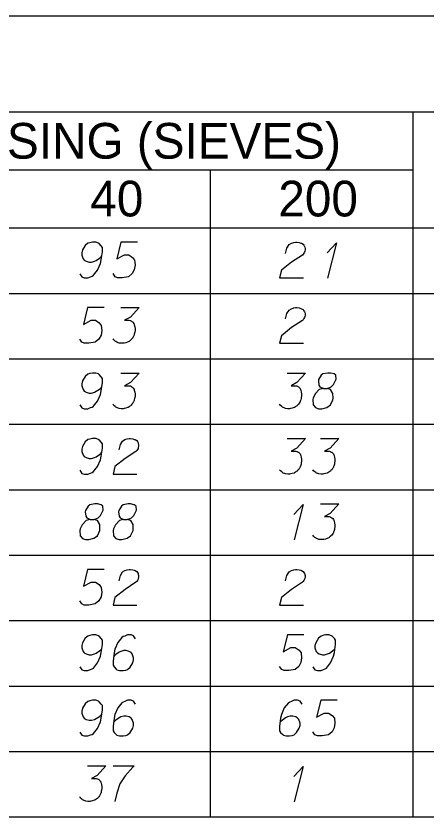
# Model space of a CAD drawing. Extents: x 2074207 to 2076812, y 516372 to 523312.
# Drawn here: x 2076678.5 to 2076733.8, y 518488.7 to 518596.4 of the extents above; entities that cross this region are included whole.
import ezdxf

# ---------------------------------------------------------------- set-up
doc = ezdxf.new("R2010")
doc.units = 0
for name, color, linetype in [('Prop DirtTable_ Soil Test Results - Outline (Major)', 7, 'Continuous'), ('Prop DirtTable_ Soil Test Results - Outline (Minor)', 7, 'Continuous'), ('Prop DirtTable_ Soil Test Results - Tx (Header - Small)', 7, 'Continuous'), ('Prop DirtTable_ Soil Test Results - Tx (Sample Data)', 7, 'Continuous')]:
    doc.layers.add(name, color=color, linetype=linetype)

msp = doc.modelspace()

# ---------------------------------------------------------------- linework, layer by layer
at = {"layer": 'Prop DirtTable_ Soil Test Results - Outline (Major)'}
for p, q in [((2076260.61, 518596.42), (2076811.9, 518596.42)), ((2076260.61, 518567.93), (2076811.9, 518567.93)), ((2076260.61, 518567.93), (2076811.9, 518567.93)), ((2076260.61, 518488.73), (2076811.9, 518488.73))]:
    msp.add_line(p, q, dxfattribs=at)
at = {"layer": 'Prop DirtTable_ Soil Test Results - Outline (Minor)'}
for p, q in [((2076260.61, 518583.53), (2076811.9, 518583.53)), ((2076731.93, 518583.53), (2076731.93, 518559.13)), ((2076526.07, 518575.73), (2076731.93, 518575.73)), ((2076704.67, 518575.73), (2076704.67, 518559.13)), ((2076260.61, 518559.13), (2076811.9, 518559.13)), ((2076260.61, 518559.13), (2076811.9, 518559.13)), ((2076704.67, 518559.13), (2076704.67, 518550.33)), ((2076731.93, 518559.13), (2076731.93, 518550.33)), ((2076260.61, 518550.33), (2076811.9, 518550.33)), ((2076260.61, 518550.33), (2076811.9, 518550.33)), ((2076704.67, 518550.33), (2076704.67, 518541.53)), ((2076731.93, 518550.33), (2076731.93, 518541.53)), ((2076260.61, 518541.53), (2076811.9, 518541.53)), ((2076260.61, 518541.53), (2076811.9, 518541.53)), ((2076704.67, 518541.53), (2076704.67, 518532.73)), ((2076731.93, 518541.53), (2076731.93, 518532.73)), ((2076260.61, 518532.73), (2076811.9, 518532.73)), ((2076260.61, 518532.73), (2076811.9, 518532.73)), ((2076704.67, 518532.73), (2076704.67, 518523.93)), ((2076731.93, 518532.73), (2076731.93, 518523.93)), ((2076260.61, 518523.93), (2076811.9, 518523.93)), ((2076260.61, 518523.93), (2076811.9, 518523.93)), ((2076704.67, 518523.93), (2076704.67, 518515.13)), ((2076731.93, 518523.93), (2076731.93, 518515.13)), ((2076260.61, 518515.13), (2076811.9, 518515.13)), ((2076260.61, 518515.13), (2076811.9, 518515.13)), ((2076704.67, 518515.13), (2076704.67, 518506.33)), ((2076731.93, 518515.13), (2076731.93, 518506.33)), ((2076260.61, 518506.33), (2076811.9, 518506.33)), ((2076260.61, 518506.33), (2076811.9, 518506.33)), ((2076704.67, 518506.33), (2076704.67, 518497.53)), ((2076731.93, 518506.33), (2076731.93, 518497.53)), ((2076260.61, 518497.53), (2076811.9, 518497.53)), ((2076260.61, 518497.53), (2076811.9, 518497.53)), ((2076704.67, 518497.53), (2076704.67, 518488.73)), ((2076731.93, 518497.53), (2076731.93, 518488.73)), ((2076260.61, 518488.73), (2076811.9, 518488.73))]:
    msp.add_line(p, q, dxfattribs=at)
at = {"layer": 'Prop DirtTable_ Soil Test Results - Tx (Sample Data)'}
for points in [[(2076687.12, 518561.74), (2076687.4, 518561.33), (2076687.72, 518561.22), (2076688.21, 518561.22), (2076688.56, 518561.37), (2076688.77, 518561.44), (2076688.95, 518561.56), (2076689.51, 518562.24), (2076689.9, 518563.14), (2076690.01, 518563.63), (2076690.15, 518564.73), (2076690.15, 518565.3), (2076690.01, 518565.52), (2076689.73, 518565.83), (2076689.62, 518565.9), (2076689.27, 518566.02), (2076688.81, 518566.02), (2076688.46, 518565.94), (2076688.21, 518565.86), (2076687.86, 518565.56), (2076687.5, 518564.96), (2076687.4, 518564.58), (2076687.4, 518564.28), (2076687.57, 518563.79), (2076687.72, 518563.6), (2076687.96, 518563.45), (2076688.39, 518563.33), (2076688.7, 518563.33), (2076689.09, 518563.45), (2076689.34, 518563.56), (2076689.76, 518563.86), (2076689.97, 518564.05), (2076690.08, 518564.16)], [(2076694.88, 518566.02), (2076692.65, 518566.02), (2076692.09, 518563.75), (2076693.11, 518564.31), (2076693.71, 518564.31), (2076694.21, 518563.97), (2076694.49, 518563.6), (2076694.56, 518562.95), (2076694.45, 518562.31), (2076694.17, 518561.78), (2076693.68, 518561.37), (2076692.83, 518561.22), (2076692.2, 518561.22), (2076691.88, 518561.37), (2076691.6, 518561.78)], [(2076714.81, 518564.5), (2076714.98, 518565.22), (2076715.27, 518565.68), (2076715.58, 518565.86), (2076715.9, 518565.98), (2076716.15, 518566.02), (2076716.32, 518566.02), (2076716.64, 518565.98), (2076716.85, 518565.9), (2076716.96, 518565.86), (2076717.17, 518565.75), (2076717.28, 518565.6), (2076717.35, 518565.45), (2076717.38, 518565.34), (2076717.42, 518565.18), (2076717.42, 518565), (2076717.38, 518564.81), (2076717.35, 518564.69), (2076717.28, 518564.54), (2076717.17, 518564.39), (2076717.06, 518564.28), (2076715.62, 518563.33), (2076714.24, 518562.24), (2076714, 518561.22), (2076717.21, 518561.22)], [(2076720.38, 518564.58), (2076721.65, 518565.94), (2076720.45, 518561.18)], [(2076690.4, 518557.22), (2076688.17, 518557.22), (2076687.61, 518554.95), (2076688.63, 518555.51), (2076689.23, 518555.51), (2076689.73, 518555.17), (2076690.01, 518554.8), (2076690.08, 518554.15), (2076689.97, 518553.51), (2076689.69, 518552.98), (2076689.2, 518552.57), (2076688.35, 518552.42), (2076687.72, 518552.42), (2076687.4, 518552.57), (2076687.12, 518552.98)], [(2076692.62, 518557.22), (2076695.09, 518557.22), (2076693.92, 518555.93), (2076693.15, 518555.51), (2076693.78, 518555.51), (2076693.92, 518555.48), (2076693.99, 518555.44), (2076694.06, 518555.4), (2076694.14, 518555.36), (2076694.28, 518555.25), (2076694.35, 518555.14), (2076694.42, 518555.02), (2076694.45, 518554.91), (2076694.52, 518554.65), (2076694.56, 518554.42), (2076694.56, 518554.31), (2076694.56, 518554.15), (2076694.52, 518553.93), (2076694.49, 518553.78), (2076694.45, 518553.63), (2076694.42, 518553.51), (2076694.38, 518553.44), (2076694.35, 518553.36), (2076694.31, 518553.28), (2076694.24, 518553.17), (2076694.14, 518553.02), (2076694.03, 518552.91), (2076693.96, 518552.83), (2076693.85, 518552.76), (2076693.75, 518552.68), (2076693.61, 518552.6), (2076693.54, 518552.57), (2076693.29, 518552.49), (2076693.08, 518552.45), (2076692.94, 518552.42), (2076692.69, 518552.42), (2076692.41, 518552.45), (2076692.3, 518552.49), (2076692.2, 518552.53), (2076692.09, 518552.57), (2076691.98, 518552.64), (2076691.88, 518552.72), (2076691.7, 518552.87), (2076691.6, 518553.02)], [(2076714.81, 518555.7), (2076714.98, 518556.42), (2076715.27, 518556.88), (2076715.58, 518557.06), (2076715.9, 518557.18), (2076716.15, 518557.22), (2076716.32, 518557.22), (2076716.64, 518557.18), (2076716.85, 518557.1), (2076716.96, 518557.06), (2076717.17, 518556.95), (2076717.28, 518556.8), (2076717.35, 518556.65), (2076717.38, 518556.54), (2076717.42, 518556.38), (2076717.42, 518556.2), (2076717.38, 518556.01), (2076717.35, 518555.89), (2076717.28, 518555.74), (2076717.17, 518555.59), (2076717.06, 518555.48), (2076715.62, 518554.53), (2076714.24, 518553.44), (2076714, 518552.42), (2076717.21, 518552.42)], [(2076687.12, 518544.14), (2076687.4, 518543.73), (2076687.72, 518543.62), (2076688.21, 518543.62), (2076688.56, 518543.77), (2076688.77, 518543.84), (2076688.95, 518543.96), (2076689.51, 518544.64), (2076689.9, 518545.54), (2076690.01, 518546.03), (2076690.15, 518547.13), (2076690.15, 518547.7), (2076690.01, 518547.92), (2076689.73, 518548.23), (2076689.62, 518548.3), (2076689.27, 518548.42), (2076688.81, 518548.42), (2076688.46, 518548.34), (2076688.21, 518548.26), (2076687.86, 518547.96), (2076687.5, 518547.36), (2076687.4, 518546.98), (2076687.4, 518546.68), (2076687.57, 518546.19), (2076687.72, 518546), (2076687.96, 518545.85), (2076688.39, 518545.73), (2076688.7, 518545.73), (2076689.09, 518545.85), (2076689.34, 518545.96), (2076689.76, 518546.26), (2076689.97, 518546.45), (2076690.08, 518546.56)], [(2076692.62, 518548.42), (2076695.09, 518548.42), (2076693.92, 518547.13), (2076693.15, 518546.71), (2076693.78, 518546.71), (2076693.92, 518546.68), (2076693.99, 518546.64), (2076694.06, 518546.6), (2076694.14, 518546.56), (2076694.28, 518546.45), (2076694.35, 518546.34), (2076694.42, 518546.22), (2076694.45, 518546.11), (2076694.52, 518545.85), (2076694.56, 518545.62), (2076694.56, 518545.51), (2076694.56, 518545.35), (2076694.52, 518545.13), (2076694.49, 518544.98), (2076694.45, 518544.83), (2076694.42, 518544.71), (2076694.38, 518544.64), (2076694.35, 518544.56), (2076694.31, 518544.48), (2076694.24, 518544.37), (2076694.14, 518544.22), (2076694.03, 518544.11), (2076693.96, 518544.03), (2076693.85, 518543.96), (2076693.75, 518543.88), (2076693.61, 518543.8), (2076693.54, 518543.77), (2076693.29, 518543.69), (2076693.08, 518543.65), (2076692.94, 518543.62), (2076692.69, 518543.62), (2076692.41, 518543.65), (2076692.3, 518543.69), (2076692.2, 518543.73), (2076692.09, 518543.77), (2076691.98, 518543.84), (2076691.88, 518543.92), (2076691.7, 518544.07), (2076691.6, 518544.22)], [(2076715.02, 518548.42), (2076717.49, 518548.42), (2076716.32, 518547.13), (2076715.55, 518546.71), (2076716.18, 518546.71), (2076716.32, 518546.68), (2076716.39, 518546.64), (2076716.46, 518546.6), (2076716.54, 518546.56), (2076716.68, 518546.45), (2076716.75, 518546.34), (2076716.82, 518546.22), (2076716.85, 518546.11), (2076716.92, 518545.85), (2076716.96, 518545.62), (2076716.96, 518545.51), (2076716.96, 518545.35), (2076716.92, 518545.13), (2076716.89, 518544.98), (2076716.85, 518544.83), (2076716.82, 518544.71), (2076716.78, 518544.64), (2076716.75, 518544.56), (2076716.71, 518544.48), (2076716.64, 518544.37), (2076716.54, 518544.22), (2076716.43, 518544.11), (2076716.36, 518544.03), (2076716.25, 518543.96), (2076716.15, 518543.88), (2076716.01, 518543.8), (2076715.94, 518543.77), (2076715.69, 518543.69), (2076715.48, 518543.65), (2076715.34, 518543.62), (2076715.09, 518543.62), (2076714.81, 518543.65), (2076714.7, 518543.69), (2076714.6, 518543.73), (2076714.49, 518543.77), (2076714.38, 518543.84), (2076714.28, 518543.92), (2076714.1, 518544.07), (2076714, 518544.22)], [(2076719.89, 518546.34), (2076720.38, 518546.34), (2076720.52, 518546.37), (2076720.94, 518546.56), (2076721.26, 518546.87), (2076721.62, 518547.58), (2076721.58, 518548.11), (2076721.33, 518548.3), (2076720.84, 518548.42), (2076720.49, 518548.42), (2076719.82, 518548.3), (2076719.6, 518548.11), (2076719.25, 518547.55), (2076719.22, 518547.36), (2076719.29, 518546.79), (2076719.43, 518546.56), (2076719.89, 518546.34), (2076719.32, 518546.19), (2076718.79, 518545.62), (2076718.51, 518545.05), (2076718.48, 518544.86), (2076718.51, 518544.14), (2076718.83, 518543.77), (2076719.25, 518543.62), (2076719.67, 518543.62), (2076720.35, 518543.8), (2076720.84, 518544.14), (2076721.16, 518544.83), (2076721.19, 518545.05), (2076721.16, 518545.66), (2076720.87, 518546.19), (2076720.38, 518546.34)], [(2076687.12, 518535.34), (2076687.4, 518534.93), (2076687.72, 518534.82), (2076688.21, 518534.82), (2076688.56, 518534.97), (2076688.77, 518535.04), (2076688.95, 518535.16), (2076689.51, 518535.84), (2076689.9, 518536.74), (2076690.01, 518537.23), (2076690.15, 518538.33), (2076690.15, 518538.9), (2076690.01, 518539.12), (2076689.73, 518539.43), (2076689.62, 518539.5), (2076689.27, 518539.62), (2076688.81, 518539.62), (2076688.46, 518539.54), (2076688.21, 518539.46), (2076687.86, 518539.16), (2076687.5, 518538.56), (2076687.4, 518538.18), (2076687.4, 518537.88), (2076687.57, 518537.39), (2076687.72, 518537.2), (2076687.96, 518537.05), (2076688.39, 518536.93), (2076688.7, 518536.93), (2076689.09, 518537.05), (2076689.34, 518537.16), (2076689.76, 518537.46), (2076689.97, 518537.65), (2076690.08, 518537.76)], [(2076692.41, 518538.1), (2076692.58, 518538.82), (2076692.87, 518539.28), (2076693.18, 518539.46), (2076693.5, 518539.58), (2076693.75, 518539.62), (2076693.92, 518539.62), (2076694.24, 518539.58), (2076694.45, 518539.5), (2076694.56, 518539.46), (2076694.77, 518539.35), (2076694.88, 518539.2), (2076694.95, 518539.05), (2076694.98, 518538.94), (2076695.02, 518538.78), (2076695.02, 518538.6), (2076694.98, 518538.41), (2076694.95, 518538.29), (2076694.88, 518538.14), (2076694.77, 518537.99), (2076694.66, 518537.88), (2076693.22, 518536.93), (2076691.84, 518535.84), (2076691.6, 518534.82), (2076694.81, 518534.82)], [(2076715.02, 518539.62), (2076717.49, 518539.62), (2076716.32, 518538.33), (2076715.55, 518537.91), (2076716.18, 518537.91), (2076716.32, 518537.88), (2076716.39, 518537.84), (2076716.46, 518537.8), (2076716.54, 518537.76), (2076716.68, 518537.65), (2076716.75, 518537.54), (2076716.82, 518537.42), (2076716.85, 518537.31), (2076716.92, 518537.05), (2076716.96, 518536.82), (2076716.96, 518536.71), (2076716.96, 518536.55), (2076716.92, 518536.33), (2076716.89, 518536.18), (2076716.85, 518536.03), (2076716.82, 518535.91), (2076716.78, 518535.84), (2076716.75, 518535.76), (2076716.71, 518535.68), (2076716.64, 518535.57), (2076716.54, 518535.42), (2076716.43, 518535.31), (2076716.36, 518535.23), (2076716.25, 518535.16), (2076716.15, 518535.08), (2076716.01, 518535), (2076715.94, 518534.97), (2076715.69, 518534.89), (2076715.48, 518534.85), (2076715.34, 518534.82), (2076715.09, 518534.82), (2076714.81, 518534.85), (2076714.7, 518534.89), (2076714.6, 518534.93), (2076714.49, 518534.97), (2076714.38, 518535.04), (2076714.28, 518535.12), (2076714.1, 518535.27), (2076714, 518535.42)], [(2076719.5, 518539.62), (2076721.97, 518539.62), (2076720.8, 518538.33), (2076720.03, 518537.91), (2076720.66, 518537.91), (2076720.8, 518537.88), (2076720.87, 518537.84), (2076720.94, 518537.8), (2076721.02, 518537.76), (2076721.16, 518537.65), (2076721.23, 518537.54), (2076721.3, 518537.42), (2076721.33, 518537.31), (2076721.4, 518537.05), (2076721.44, 518536.82), (2076721.44, 518536.71), (2076721.44, 518536.55), (2076721.4, 518536.33), (2076721.37, 518536.18), (2076721.33, 518536.03), (2076721.3, 518535.91), (2076721.26, 518535.84), (2076721.23, 518535.76), (2076721.19, 518535.68), (2076721.12, 518535.57), (2076721.02, 518535.42), (2076720.91, 518535.31), (2076720.84, 518535.23), (2076720.73, 518535.16), (2076720.63, 518535.08), (2076720.49, 518535), (2076720.42, 518534.97), (2076720.17, 518534.89), (2076719.96, 518534.85), (2076719.82, 518534.82), (2076719.57, 518534.82), (2076719.29, 518534.85), (2076719.18, 518534.89), (2076719.08, 518534.93), (2076718.97, 518534.97), (2076718.86, 518535.04), (2076718.76, 518535.12), (2076718.58, 518535.27), (2076718.48, 518535.42)], [(2076688.53, 518528.74), (2076689.02, 518528.74), (2076689.16, 518528.77), (2076689.58, 518528.96), (2076689.9, 518529.27), (2076690.26, 518529.98), (2076690.22, 518530.51), (2076689.97, 518530.7), (2076689.48, 518530.82), (2076689.13, 518530.82), (2076688.46, 518530.7), (2076688.24, 518530.51), (2076687.89, 518529.95), (2076687.86, 518529.76), (2076687.93, 518529.19), (2076688.07, 518528.96), (2076688.53, 518528.74), (2076687.96, 518528.59), (2076687.43, 518528.02), (2076687.15, 518527.45), (2076687.12, 518527.26), (2076687.15, 518526.54), (2076687.47, 518526.17), (2076687.89, 518526.02), (2076688.31, 518526.02), (2076688.99, 518526.2), (2076689.48, 518526.54), (2076689.8, 518527.23), (2076689.83, 518527.45), (2076689.8, 518528.06), (2076689.51, 518528.59), (2076689.02, 518528.74)], [(2076693.01, 518528.74), (2076693.5, 518528.74), (2076693.64, 518528.77), (2076694.06, 518528.96), (2076694.38, 518529.27), (2076694.74, 518529.98), (2076694.7, 518530.51), (2076694.45, 518530.7), (2076693.96, 518530.82), (2076693.61, 518530.82), (2076692.94, 518530.7), (2076692.72, 518530.51), (2076692.37, 518529.95), (2076692.34, 518529.76), (2076692.41, 518529.19), (2076692.55, 518528.96), (2076693.01, 518528.74), (2076692.44, 518528.59), (2076691.91, 518528.02), (2076691.63, 518527.45), (2076691.6, 518527.26), (2076691.63, 518526.54), (2076691.95, 518526.17), (2076692.37, 518526.02), (2076692.79, 518526.02), (2076693.47, 518526.2), (2076693.96, 518526.54), (2076694.28, 518527.23), (2076694.31, 518527.45), (2076694.28, 518528.06), (2076693.99, 518528.59), (2076693.5, 518528.74)], [(2076715.9, 518529.38), (2076717.17, 518530.74), (2076715.97, 518525.98)], [(2076719.5, 518530.82), (2076721.97, 518530.82), (2076720.8, 518529.53), (2076720.03, 518529.11), (2076720.66, 518529.11), (2076720.8, 518529.08), (2076720.87, 518529.04), (2076720.94, 518529), (2076721.02, 518528.96), (2076721.16, 518528.85), (2076721.23, 518528.74), (2076721.3, 518528.62), (2076721.33, 518528.51), (2076721.4, 518528.25), (2076721.44, 518528.02), (2076721.44, 518527.91), (2076721.44, 518527.75), (2076721.4, 518527.53), (2076721.37, 518527.38), (2076721.33, 518527.23), (2076721.3, 518527.11), (2076721.26, 518527.04), (2076721.23, 518526.96), (2076721.19, 518526.88), (2076721.12, 518526.77), (2076721.02, 518526.62), (2076720.91, 518526.51), (2076720.84, 518526.43), (2076720.73, 518526.36), (2076720.63, 518526.28), (2076720.49, 518526.2), (2076720.42, 518526.17), (2076720.17, 518526.09), (2076719.96, 518526.05), (2076719.82, 518526.02), (2076719.57, 518526.02), (2076719.29, 518526.05), (2076719.18, 518526.09), (2076719.08, 518526.13), (2076718.97, 518526.17), (2076718.86, 518526.24), (2076718.76, 518526.32), (2076718.58, 518526.47), (2076718.48, 518526.62)], [(2076690.4, 518522.02), (2076688.17, 518522.02), (2076687.61, 518519.75), (2076688.63, 518520.31), (2076689.23, 518520.31), (2076689.73, 518519.97), (2076690.01, 518519.6), (2076690.08, 518518.95), (2076689.97, 518518.31), (2076689.69, 518517.78), (2076689.2, 518517.37), (2076688.35, 518517.22), (2076687.72, 518517.22), (2076687.4, 518517.37), (2076687.12, 518517.78)], [(2076692.41, 518520.5), (2076692.58, 518521.22), (2076692.87, 518521.68), (2076693.18, 518521.86), (2076693.5, 518521.98), (2076693.75, 518522.02), (2076693.92, 518522.02), (2076694.24, 518521.98), (2076694.45, 518521.9), (2076694.56, 518521.86), (2076694.77, 518521.75), (2076694.88, 518521.6), (2076694.95, 518521.45), (2076694.98, 518521.34), (2076695.02, 518521.18), (2076695.02, 518521), (2076694.98, 518520.81), (2076694.95, 518520.69), (2076694.88, 518520.54), (2076694.77, 518520.39), (2076694.66, 518520.28), (2076693.22, 518519.33), (2076691.84, 518518.24), (2076691.6, 518517.22), (2076694.81, 518517.22)], [(2076714.81, 518520.5), (2076714.98, 518521.22), (2076715.27, 518521.68), (2076715.58, 518521.86), (2076715.9, 518521.98), (2076716.15, 518522.02), (2076716.32, 518522.02), (2076716.64, 518521.98), (2076716.85, 518521.9), (2076716.96, 518521.86), (2076717.17, 518521.75), (2076717.28, 518521.6), (2076717.35, 518521.45), (2076717.38, 518521.34), (2076717.42, 518521.18), (2076717.42, 518521), (2076717.38, 518520.81), (2076717.35, 518520.69), (2076717.28, 518520.54), (2076717.17, 518520.39), (2076717.06, 518520.28), (2076715.62, 518519.33), (2076714.24, 518518.24), (2076714, 518517.22), (2076717.21, 518517.22)], [(2076687.12, 518508.94), (2076687.4, 518508.53), (2076687.72, 518508.42), (2076688.21, 518508.42), (2076688.56, 518508.57), (2076688.77, 518508.64), (2076688.95, 518508.76), (2076689.51, 518509.44), (2076689.9, 518510.34), (2076690.01, 518510.83), (2076690.15, 518511.93), (2076690.15, 518512.5), (2076690.01, 518512.72), (2076689.73, 518513.03), (2076689.62, 518513.1), (2076689.27, 518513.22), (2076688.81, 518513.22), (2076688.46, 518513.14), (2076688.21, 518513.06), (2076687.86, 518512.76), (2076687.5, 518512.16), (2076687.4, 518511.78), (2076687.4, 518511.48), (2076687.57, 518510.99), (2076687.72, 518510.8), (2076687.96, 518510.65), (2076688.39, 518510.53), (2076688.7, 518510.53), (2076689.09, 518510.65), (2076689.34, 518510.76), (2076689.76, 518511.06), (2076689.97, 518511.25), (2076690.08, 518511.36)], [(2076694.63, 518512.69), (2076694.35, 518513.1), (2076694.03, 518513.22), (2076693.54, 518513.22), (2076693.18, 518513.06), (2076692.97, 518512.99), (2076692.79, 518512.88), (2076692.23, 518512.2), (2076691.84, 518511.29), (2076691.74, 518510.8), (2076691.6, 518509.7), (2076691.6, 518509.13), (2076691.74, 518508.91), (2076692.02, 518508.6), (2076692.12, 518508.53), (2076692.48, 518508.42), (2076692.94, 518508.42), (2076693.29, 518508.49), (2076693.54, 518508.57), (2076693.89, 518508.87), (2076694.24, 518509.47), (2076694.35, 518509.85), (2076694.35, 518510.15), (2076694.17, 518510.65), (2076694.03, 518510.83), (2076693.78, 518510.99), (2076693.36, 518511.1), (2076693.04, 518511.1), (2076692.65, 518510.99), (2076692.41, 518510.87), (2076691.98, 518510.57), (2076691.77, 518510.38), (2076691.67, 518510.27)], [(2076717.28, 518513.22), (2076715.05, 518513.22), (2076714.49, 518510.95), (2076715.51, 518511.51), (2076716.11, 518511.51), (2076716.61, 518511.17), (2076716.89, 518510.8), (2076716.96, 518510.15), (2076716.85, 518509.51), (2076716.57, 518508.98), (2076716.08, 518508.57), (2076715.23, 518508.42), (2076714.6, 518508.42), (2076714.28, 518508.57), (2076714, 518508.98)], [(2076718.48, 518508.94), (2076718.76, 518508.53), (2076719.08, 518508.42), (2076719.57, 518508.42), (2076719.92, 518508.57), (2076720.13, 518508.64), (2076720.31, 518508.76), (2076720.87, 518509.44), (2076721.26, 518510.34), (2076721.37, 518510.83), (2076721.51, 518511.93), (2076721.51, 518512.5), (2076721.37, 518512.72), (2076721.09, 518513.03), (2076720.98, 518513.1), (2076720.63, 518513.22), (2076720.17, 518513.22), (2076719.82, 518513.14), (2076719.57, 518513.06), (2076719.22, 518512.76), (2076718.86, 518512.16), (2076718.76, 518511.78), (2076718.76, 518511.48), (2076718.93, 518510.99), (2076719.08, 518510.8), (2076719.32, 518510.65), (2076719.75, 518510.53), (2076720.06, 518510.53), (2076720.45, 518510.65), (2076720.7, 518510.76), (2076721.12, 518511.06), (2076721.33, 518511.25), (2076721.44, 518511.36)], [(2076687.12, 518500.14), (2076687.4, 518499.73), (2076687.72, 518499.62), (2076688.21, 518499.62), (2076688.56, 518499.77), (2076688.77, 518499.84), (2076688.95, 518499.96), (2076689.51, 518500.64), (2076689.9, 518501.54), (2076690.01, 518502.03), (2076690.15, 518503.13), (2076690.15, 518503.7), (2076690.01, 518503.92), (2076689.73, 518504.23), (2076689.62, 518504.3), (2076689.27, 518504.42), (2076688.81, 518504.42), (2076688.46, 518504.34), (2076688.21, 518504.26), (2076687.86, 518503.96), (2076687.5, 518503.36), (2076687.4, 518502.98), (2076687.4, 518502.68), (2076687.57, 518502.19), (2076687.72, 518502), (2076687.96, 518501.85), (2076688.39, 518501.73), (2076688.7, 518501.73), (2076689.09, 518501.85), (2076689.34, 518501.96), (2076689.76, 518502.26), (2076689.97, 518502.45), (2076690.08, 518502.56)], [(2076694.63, 518503.89), (2076694.35, 518504.3), (2076694.03, 518504.42), (2076693.54, 518504.42), (2076693.18, 518504.26), (2076692.97, 518504.19), (2076692.79, 518504.08), (2076692.23, 518503.4), (2076691.84, 518502.49), (2076691.74, 518502), (2076691.6, 518500.9), (2076691.6, 518500.33), (2076691.74, 518500.11), (2076692.02, 518499.8), (2076692.12, 518499.73), (2076692.48, 518499.62), (2076692.94, 518499.62), (2076693.29, 518499.69), (2076693.54, 518499.77), (2076693.89, 518500.07), (2076694.24, 518500.67), (2076694.35, 518501.05), (2076694.35, 518501.35), (2076694.17, 518501.85), (2076694.03, 518502.03), (2076693.78, 518502.19), (2076693.36, 518502.3), (2076693.04, 518502.3), (2076692.65, 518502.19), (2076692.41, 518502.07), (2076691.98, 518501.77), (2076691.77, 518501.58), (2076691.67, 518501.47)], [(2076717.03, 518503.89), (2076716.75, 518504.3), (2076716.43, 518504.42), (2076715.94, 518504.42), (2076715.58, 518504.26), (2076715.37, 518504.19), (2076715.19, 518504.08), (2076714.63, 518503.4), (2076714.24, 518502.49), (2076714.14, 518502), (2076714, 518500.9), (2076714, 518500.33), (2076714.14, 518500.11), (2076714.42, 518499.8), (2076714.52, 518499.73), (2076714.88, 518499.62), (2076715.34, 518499.62), (2076715.69, 518499.69), (2076715.94, 518499.77), (2076716.29, 518500.07), (2076716.64, 518500.67), (2076716.75, 518501.05), (2076716.75, 518501.35), (2076716.57, 518501.85), (2076716.43, 518502.03), (2076716.18, 518502.19), (2076715.76, 518502.3), (2076715.44, 518502.3), (2076715.05, 518502.19), (2076714.81, 518502.07), (2076714.38, 518501.77), (2076714.17, 518501.58), (2076714.07, 518501.47)], [(2076721.76, 518504.42), (2076719.53, 518504.42), (2076718.97, 518502.15), (2076719.99, 518502.71), (2076720.59, 518502.71), (2076721.09, 518502.37), (2076721.37, 518502), (2076721.44, 518501.35), (2076721.33, 518500.71), (2076721.05, 518500.18), (2076720.56, 518499.77), (2076719.71, 518499.62), (2076719.08, 518499.62), (2076718.76, 518499.77), (2076718.48, 518500.18)], [(2076688.14, 518495.62), (2076690.61, 518495.62), (2076689.44, 518494.33), (2076688.67, 518493.91), (2076689.3, 518493.91), (2076689.44, 518493.88), (2076689.51, 518493.84), (2076689.58, 518493.8), (2076689.66, 518493.76), (2076689.8, 518493.65), (2076689.87, 518493.54), (2076689.94, 518493.42), (2076689.97, 518493.31), (2076690.04, 518493.05), (2076690.08, 518492.82), (2076690.08, 518492.71), (2076690.08, 518492.55), (2076690.04, 518492.33), (2076690.01, 518492.18), (2076689.97, 518492.03), (2076689.94, 518491.91), (2076689.9, 518491.84), (2076689.87, 518491.76), (2076689.83, 518491.68), (2076689.76, 518491.57), (2076689.66, 518491.42), (2076689.55, 518491.31), (2076689.48, 518491.23), (2076689.37, 518491.16), (2076689.27, 518491.08), (2076689.13, 518491), (2076689.06, 518490.97), (2076688.81, 518490.89), (2076688.6, 518490.85), (2076688.46, 518490.82), (2076688.21, 518490.82), (2076687.93, 518490.85), (2076687.82, 518490.89), (2076687.72, 518490.93), (2076687.61, 518490.97), (2076687.5, 518491.04), (2076687.4, 518491.12), (2076687.22, 518491.27), (2076687.12, 518491.42)], [(2076691.6, 518495.62), (2076694.42, 518495.62), (2076694.24, 518495.43), (2076693.22, 518494.25), (2076692.51, 518493.2), (2076692.09, 518491.95), (2076691.81, 518490.82)], [(2076715.9, 518494.18), (2076717.17, 518495.54), (2076715.97, 518490.78)]]:
    msp.add_lwpolyline(points, dxfattribs=at)

# ---------------------------------------------------------------- texts
at = {"layer": 'Prop DirtTable_ Soil Test Results - Tx (Header - Small)'}
for s, p in [('% PASSING (SIEVES)', (2076656.98, 518577.24)), ('40', (2076688.53, 518569.47)), ('200', (2076713.83, 518569.47))]:
    msp.add_text(s, height=4.8, dxfattribs=at).set_placement(p)

doc.saveas('drawing.dxf')
